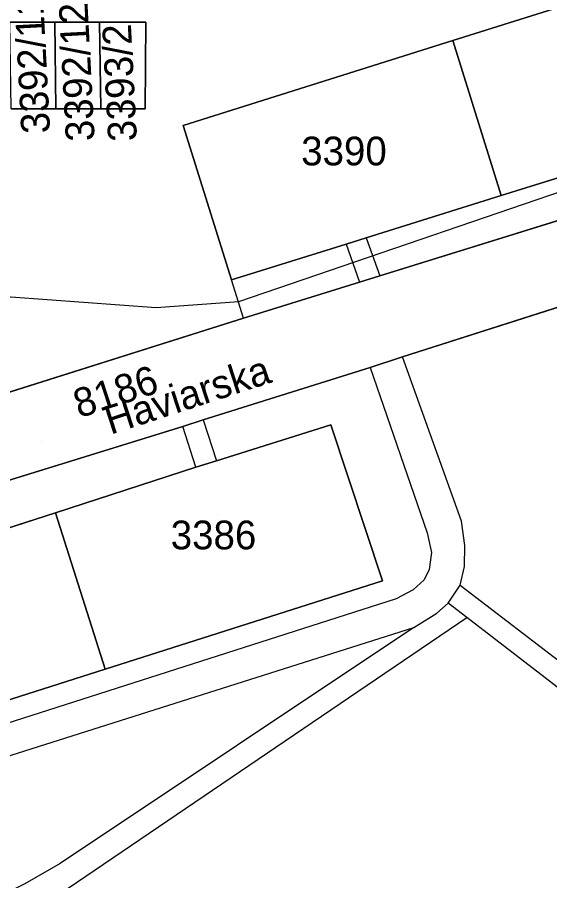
# Model space of a CAD drawing. Extents: x -264070 to -262271, y -1238894 to -1238141.
# Drawn here: x -262632.9 to -262595.9, y -1238540.8 to -1238480.7 of the extents above; entities that cross this region are included whole.
import ezdxf

# ---------------------------------------------------------------- set-up
doc = ezdxf.new("R2010")
doc.units = 0
for name, color, linetype in [('body_kn', 7, 'Continuous'), ('kladpar_druhypozemkov', 7, 'Continuous'), ('kladpar_hranice', 7, 'Continuous'), ('kladpar_parcelnecisla', 7, 'Continuous'), ('kladpar_plochy', 7, 'Continuous'), ('popisy', 7, 'Continuous'), ('tarchy_linie', 7, 'Continuous'), ('zappar_hrandruhpozemk', 7, 'Continuous')]:
    doc.layers.add(name, color=color, linetype=linetype)

msp = doc.modelspace()

# ---------------------------------------------------------------- linework, layer by layer
at = {"layer": 'body_kn'}
for p, q in [((-262630.31, -1238481.09), (-262630.31, -1238481.09)), ((-262630.31, -1238481.09), (-262630.31, -1238481.09)), ((-262627.2, -1238481.09), (-262627.2, -1238481.09)), ((-262627.2, -1238481.09), (-262627.2, -1238481.09)), ((-262623.97, -1238481.09), (-262623.97, -1238481.09)), ((-262623.97, -1238481.09), (-262623.97, -1238481.09)), ((-262602.63, -1238482.36), (-262602.63, -1238482.36)), ((-262602.63, -1238482.36), (-262602.63, -1238482.36)), ((-262630.23, -1238487.11), (-262630.23, -1238487.11)), ((-262627.11, -1238487.11), (-262627.11, -1238487.11)), ((-262624.02, -1238487.11), (-262624.02, -1238487.11)), ((-262621.38, -1238488.27), (-262621.38, -1238488.27)), ((-262599.27, -1238493.15), (-262599.27, -1238493.15)), ((-262608.66, -1238496.09), (-262608.66, -1238496.09)), ((-262608.66, -1238496.09), (-262608.66, -1238496.09)), ((-262610.04, -1238496.52), (-262610.04, -1238496.52)), ((-262610.04, -1238496.52), (-262610.04, -1238496.52)), ((-262618.01, -1238499.02), (-262618.01, -1238499.02)), ((-262609.13, -1238499.17), (-262609.13, -1238499.17)), ((-262607.7, -1238498.73), (-262607.7, -1238498.73)), ((-262623.25, -1238500.93), (-262623.25, -1238500.93)), ((-262617.52, -1238500.53), (-262617.52, -1238500.53)), ((-262617.18, -1238501.67), (-262617.18, -1238501.67)), ((-262617.18, -1238501.67), (-262617.18, -1238501.67)), ((-262606.13, -1238504.37), (-262606.13, -1238504.37)), ((-262608.37, -1238505.1), (-262608.37, -1238505.1)), ((-262608.37, -1238505.1), (-262608.37, -1238505.1)), ((-262619.98, -1238508.76), (-262619.98, -1238508.76)), ((-262619.98, -1238508.76), (-262619.98, -1238508.76)), ((-262621.41, -1238509.21), (-262621.41, -1238509.21)), ((-262611.11, -1238509.09), (-262611.11, -1238509.09)), ((-262611.11, -1238509.09), (-262611.11, -1238509.09)), ((-262619.07, -1238511.61), (-262619.07, -1238511.61)), ((-262620.49, -1238512.05), (-262620.49, -1238512.05)), ((-262620.49, -1238512.05), (-262620.49, -1238512.05)), ((-262630.26, -1238515.21), (-262630.26, -1238515.21)), ((-262602.03, -1238515.81), (-262602.03, -1238515.81)), ((-262604.42, -1238516.62), (-262604.42, -1238516.62)), ((-262601.8, -1238517.49), (-262601.8, -1238517.49)), ((-262604.12, -1238517.99), (-262604.12, -1238517.99)), ((-262601.82, -1238518.96), (-262601.82, -1238518.96)), ((-262604.29, -1238519.17), (-262604.29, -1238519.17)), ((-262607.53, -1238519.94), (-262607.53, -1238519.94)), ((-262604.63, -1238519.88), (-262604.63, -1238519.88)), ((-262602.12, -1238520.25), (-262602.12, -1238520.25)), ((-262602.12, -1238520.25), (-262602.12, -1238520.25)), ((-262605.4, -1238520.58), (-262605.4, -1238520.58)), ((-262606.58, -1238521.21), (-262606.58, -1238521.21)), ((-262602.97, -1238521.51), (-262602.97, -1238521.51)), ((-262603.75, -1238522.19), (-262603.75, -1238522.19)), ((-262601.66, -1238522.51), (-262601.66, -1238522.51)), ((-262601.66, -1238522.51), (-262601.66, -1238522.51)), ((-262605.35, -1238523.19), (-262605.35, -1238523.19)), ((-262626.81, -1238526.1), (-262626.81, -1238526.1)), ((-262629.92, -1238539.61), (-262629.92, -1238539.61))]:
    msp.add_line(p, q, dxfattribs=at)
at = {"layer": 'kladpar_druhypozemkov'}
for p, q in [((-262632.83, -1238483.89), (-262632.83, -1238483.89)), ((-262629.8, -1238483.95), (-262629.8, -1238483.95)), ((-262626.77, -1238483.84), (-262626.77, -1238483.84)), ((-262609.63, -1238489.15), (-262609.63, -1238489.15)), ((-262631.2, -1238510.26), (-262631.2, -1238510.26)), ((-262619, -1238515.36), (-262619, -1238515.36))]:
    msp.add_line(p, q, dxfattribs=at)
at = {"layer": 'kladpar_hranice'}
for points in [[(-262591.97, -1238490.87), (-262589.9, -1238490.22), (-262580.67, -1238487.33), (-262573.28, -1238485.02), (-262571.25, -1238484.38), (-262563.98, -1238482.11), (-262567.4, -1238471.26), (-262583.94, -1238476.48), (-262602.63, -1238482.36), (-262621.38, -1238488.27), (-262618.01, -1238499.02), (-262610.04, -1238496.52), (-262608.66, -1238496.09), (-262599.27, -1238493.15), (-262591.97, -1238490.87)], [(-262583.94, -1238476.48), (-262580.67, -1238487.33), (-262589.9, -1238490.22), (-262591.97, -1238490.87), (-262599.27, -1238493.15), (-262602.63, -1238482.36), (-262583.94, -1238476.48)], [(-262535.36, -1238480.96), (-262546.38, -1238480.81), (-262552.81, -1238481.59), (-262558.54, -1238483.54), (-262563.1, -1238484.9), (-262570.46, -1238487.18), (-262572.4, -1238487.78), (-262589.08, -1238492.95), (-262591.13, -1238493.59), (-262607.7, -1238498.73), (-262609.13, -1238499.17), (-262617.18, -1238501.67), (-262663.96, -1238516.48), (-262666.33, -1238516.54), (-262667.77, -1238516.44), (-262668.96, -1238516.2), (-262670.35, -1238515.68), (-262671.4, -1238515.02), (-262672.5, -1238514.05), (-262673.46, -1238512.89), (-262674.44, -1238511.49), (-262675.32, -1238509.87), (-262677.42, -1238504.32), (-262685.67, -1238480.03)], [(-262633.34, -1238487.11), (-262630.23, -1238487.11), (-262627.11, -1238487.11), (-262624.02, -1238487.11), (-262623.97, -1238481.09), (-262627.2, -1238481.09), (-262630.31, -1238481.09), (-262633.43, -1238481.09)], [(-262630.31, -1238481.09), (-262630.23, -1238487.11), (-262633.34, -1238487.11), (-262633.43, -1238481.09), (-262630.31, -1238481.09)], [(-262627.2, -1238481.09), (-262627.11, -1238487.11), (-262630.23, -1238487.11), (-262630.31, -1238481.09), (-262627.2, -1238481.09)], [(-262623.97, -1238481.09), (-262624.02, -1238487.11), (-262627.11, -1238487.11), (-262627.2, -1238481.09), (-262623.97, -1238481.09)], [(-262617.18, -1238501.67), (-262609.13, -1238499.17), (-262607.7, -1238498.73), (-262591.13, -1238493.59), (-262589.08, -1238492.95), (-262572.4, -1238487.78), (-262570.46, -1238487.18), (-262563.1, -1238484.9), (-262558.54, -1238483.54), (-262552.81, -1238481.59), (-262546.38, -1238480.81), (-262535.36, -1238480.96)], [(-262602.63, -1238482.36), (-262599.27, -1238493.15), (-262608.66, -1238496.09), (-262610.04, -1238496.52), (-262618.01, -1238499.02), (-262621.38, -1238488.27), (-262602.63, -1238482.36)], [(-262545.79, -1238485.69), (-262549.14, -1238486), (-262564.39, -1238491), (-262564.84, -1238491.15), (-262569.64, -1238492.7), (-262606.13, -1238504.37), (-262608.37, -1238505.1), (-262619.98, -1238508.76), (-262621.41, -1238509.21), (-262638.44, -1238514.48), (-262639.74, -1238514.92), (-262656.66, -1238520.24), (-262658.07, -1238520.67), (-262663.72, -1238522.43), (-262663.96, -1238516.48), (-262617.18, -1238501.67)], [(-262638.44, -1238514.48), (-262621.41, -1238509.21), (-262619.98, -1238508.76), (-262608.37, -1238505.1), (-262606.13, -1238504.37), (-262569.64, -1238492.7), (-262578.75, -1238532.93), (-262579.35, -1238534.47), (-262580.13, -1238535.56), (-262580.93, -1238536.55), (-262582.03, -1238537.63), (-262583.44, -1238538.85), (-262584.75, -1238539.6), (-262585.86, -1238540.29), (-262587.24, -1238540.88), (-262590.01, -1238541.95), (-262593.93, -1238543.07), (-262654.19, -1238562.83)], [(-262626.81, -1238526.1), (-262607.53, -1238519.94), (-262611.11, -1238509.09), (-262619.07, -1238511.61), (-262620.49, -1238512.05), (-262630.26, -1238515.21), (-262637.47, -1238517.53), (-262638.81, -1238517.93), (-262648.57, -1238521.16), (-262655.68, -1238523.46), (-262657.1, -1238523.92), (-262664.98, -1238526.52), (-262661.45, -1238537.25), (-262645.12, -1238531.93), (-262626.81, -1238526.1)], [(-262611.11, -1238509.09), (-262607.53, -1238519.94), (-262626.81, -1238526.1), (-262630.26, -1238515.21), (-262620.49, -1238512.05), (-262619.07, -1238511.61), (-262611.11, -1238509.09)], [(-262638.81, -1238517.93), (-262637.47, -1238517.53), (-262630.26, -1238515.21), (-262626.81, -1238526.1), (-262645.12, -1238531.93), (-262648.57, -1238521.16), (-262638.81, -1238517.93)]]:
    msp.add_lwpolyline(points, dxfattribs=at)
at = {"layer": 'kladpar_plochy'}
for p, q in [((-262583.94, -1238476.48), (-262602.63, -1238482.36)), ((-262630.31, -1238481.09), (-262633.43, -1238481.09)), ((-262627.2, -1238481.09), (-262630.31, -1238481.09)), ((-262623.97, -1238481.09), (-262627.2, -1238481.09)), ((-262624.02, -1238487.11), (-262623.97, -1238481.09)), ((-262602.63, -1238482.36), (-262621.38, -1238488.27)), ((-262633.34, -1238487.11), (-262630.23, -1238487.11)), ((-262630.23, -1238487.11), (-262627.11, -1238487.11)), ((-262627.11, -1238487.11), (-262624.02, -1238487.11)), ((-262621.38, -1238488.27), (-262618.01, -1238499.02)), ((-262599.27, -1238493.15), (-262591.97, -1238490.87)), ((-262608.66, -1238496.09), (-262599.27, -1238493.15)), ((-262606.13, -1238504.37), (-262569.64, -1238492.7)), ((-262591.13, -1238493.59), (-262607.7, -1238498.73)), ((-262610.04, -1238496.52), (-262608.66, -1238496.09)), ((-262618.01, -1238499.02), (-262610.04, -1238496.52)), ((-262609.13, -1238499.17), (-262617.18, -1238501.67)), ((-262607.7, -1238498.73), (-262609.13, -1238499.17)), ((-262617.18, -1238501.67), (-262663.96, -1238516.48)), ((-262608.37, -1238505.1), (-262606.13, -1238504.37)), ((-262619.98, -1238508.76), (-262608.37, -1238505.1)), ((-262621.41, -1238509.21), (-262619.98, -1238508.76)), ((-262638.44, -1238514.48), (-262621.41, -1238509.21)), ((-262611.11, -1238509.09), (-262619.07, -1238511.61)), ((-262607.53, -1238519.94), (-262611.11, -1238509.09)), ((-262619.07, -1238511.61), (-262620.49, -1238512.05)), ((-262620.49, -1238512.05), (-262630.26, -1238515.21)), ((-262630.26, -1238515.21), (-262637.47, -1238517.53)), ((-262626.81, -1238526.1), (-262607.53, -1238519.94)), ((-262645.12, -1238531.93), (-262626.81, -1238526.1))]:
    msp.add_line(p, q, dxfattribs=at)
for points in [[(-262583.94, -1238476.48), (-262580.67, -1238487.33), (-262589.9, -1238490.22), (-262591.97, -1238490.87), (-262599.27, -1238493.15), (-262602.63, -1238482.36)], [(-262630.31, -1238481.09), (-262630.23, -1238487.11), (-262633.34, -1238487.11), (-262633.43, -1238481.09)], [(-262627.2, -1238481.09), (-262627.11, -1238487.11), (-262630.23, -1238487.11), (-262630.31, -1238481.09)], [(-262623.97, -1238481.09), (-262624.02, -1238487.11), (-262627.11, -1238487.11), (-262627.2, -1238481.09)], [(-262602.63, -1238482.36), (-262599.27, -1238493.15), (-262608.66, -1238496.09), (-262610.04, -1238496.52), (-262618.01, -1238499.02), (-262621.38, -1238488.27)], [(-262611.11, -1238509.09), (-262607.53, -1238519.94), (-262626.81, -1238526.1), (-262630.26, -1238515.21), (-262620.49, -1238512.05), (-262619.07, -1238511.61)], [(-262638.81, -1238517.93), (-262637.47, -1238517.53), (-262630.26, -1238515.21), (-262626.81, -1238526.1), (-262645.12, -1238531.93), (-262648.57, -1238521.16)]]:
    msp.add_lwpolyline(points, close=True, dxfattribs=at)
for points in [[(-262663.96, -1238516.48), (-262617.18, -1238501.67), (-262609.13, -1238499.17), (-262607.7, -1238498.73), (-262591.13, -1238493.59), (-262589.08, -1238492.95), (-262572.4, -1238487.78), (-262570.46, -1238487.18), (-262563.1, -1238484.9), (-262558.54, -1238483.54), (-262552.81, -1238481.59), (-262546.38, -1238480.81), (-262535.36, -1238480.96)], [(-262545.79, -1238485.69), (-262549.14, -1238486), (-262564.39, -1238491), (-262564.84, -1238491.15), (-262569.64, -1238492.7), (-262606.13, -1238504.37), (-262608.37, -1238505.1), (-262619.98, -1238508.76), (-262621.41, -1238509.21), (-262638.44, -1238514.48)]]:
    msp.add_lwpolyline(points, dxfattribs=at)
at = {"layer": 'tarchy_linie'}
msp.add_lwpolyline([(-262699.75, -1238554.24), (-262696.06, -1238553.14), (-262693.84, -1238560.45), (-262667.82, -1238552.58), (-262666.18, -1238550.93), (-262667.51, -1238515.73), (-262665.24, -1238510.63), (-262663.24, -1238508.94), (-262652.43, -1238505.23), (-262633.36, -1238500.19), (-262623.25, -1238500.93), (-262617.52, -1238500.53), (-262589.6, -1238490.96), (-262553.68, -1238479.66), (-262547.57, -1238478.55), (-262536.82, -1238478.35), (-262535.47, -1238489.03), (-262519.34, -1238489.42)], dxfattribs=at)
at = {"layer": 'zappar_hrandruhpozemk'}
for p, q in [((-262608.66, -1238496.09), (-262607.7, -1238498.73)), ((-262610.04, -1238496.52), (-262609.13, -1238499.17)), ((-262617.18, -1238501.67), (-262618.01, -1238499.02)), ((-262602.03, -1238515.81), (-262606.13, -1238504.37)), ((-262608.37, -1238505.1), (-262604.42, -1238516.62)), ((-262619.98, -1238508.76), (-262619.07, -1238511.61)), ((-262620.49, -1238512.05), (-262621.41, -1238509.21)), ((-262602.12, -1238520.25), (-262580.93, -1238536.55)), ((-262606.58, -1238521.21), (-262660.93, -1238538.6)), ((-262601.66, -1238522.51), (-262602.97, -1238521.51)), ((-262631.66, -1238542.88), (-262601.66, -1238522.51)), ((-262582.03, -1238537.63), (-262601.66, -1238522.51)), ((-262660.29, -1238540.62), (-262605.35, -1238523.19)), ((-262605.35, -1238523.19), (-262629.92, -1238539.61))]:
    msp.add_line(p, q, dxfattribs=at)
for points in [[(-262605.35, -1238523.19), (-262603.75, -1238522.19), (-262602.97, -1238521.51), (-262602.12, -1238520.25), (-262601.82, -1238518.96), (-262601.8, -1238517.49), (-262602.03, -1238515.81)], [(-262604.42, -1238516.62), (-262604.12, -1238517.99), (-262604.29, -1238519.17), (-262604.63, -1238519.88), (-262605.4, -1238520.58), (-262606.58, -1238521.21)], [(-262629.92, -1238539.61), (-262632.38, -1238541.02), (-262634.33, -1238541.99), (-262636.2, -1238542.78), (-262638.03, -1238543.43), (-262640.34, -1238544.03), (-262643.36, -1238544.7), (-262645.83, -1238545.2), (-262648.99, -1238545.66), (-262653.34, -1238546.12), (-262657.6, -1238546.6), (-262662.4, -1238548.49), (-262667.92, -1238554.3)]]:
    msp.add_lwpolyline(points, dxfattribs=at)

# ---------------------------------------------------------------- texts
at = {"layer": 'kladpar_parcelnecisla'}
for s, rotation, p in [('3392/11', 93, (-262630.623, -1238488.784)), ('3392/12', 93, (-262627.527, -1238489.329)), ('3393/2', 93, (-262624.587, -1238489.334)), ('8186', 18, (-262628.609, -1238508.645))]:
    msp.add_text(s, height=2, rotation=rotation, dxfattribs=at).set_placement(p)
for s, p in [('3390', (-262613.176, -1238491.05)), ('3386', (-262622.246, -1238517.76))]:
    msp.add_text(s, height=2, dxfattribs=at).set_placement(p)
at = {"layer": 'popisy'}
msp.add_text('Haviarska', height=2, rotation=18, dxfattribs=at).set_placement((-262626.434, -1238509.795))

doc.saveas('drawing.dxf')
